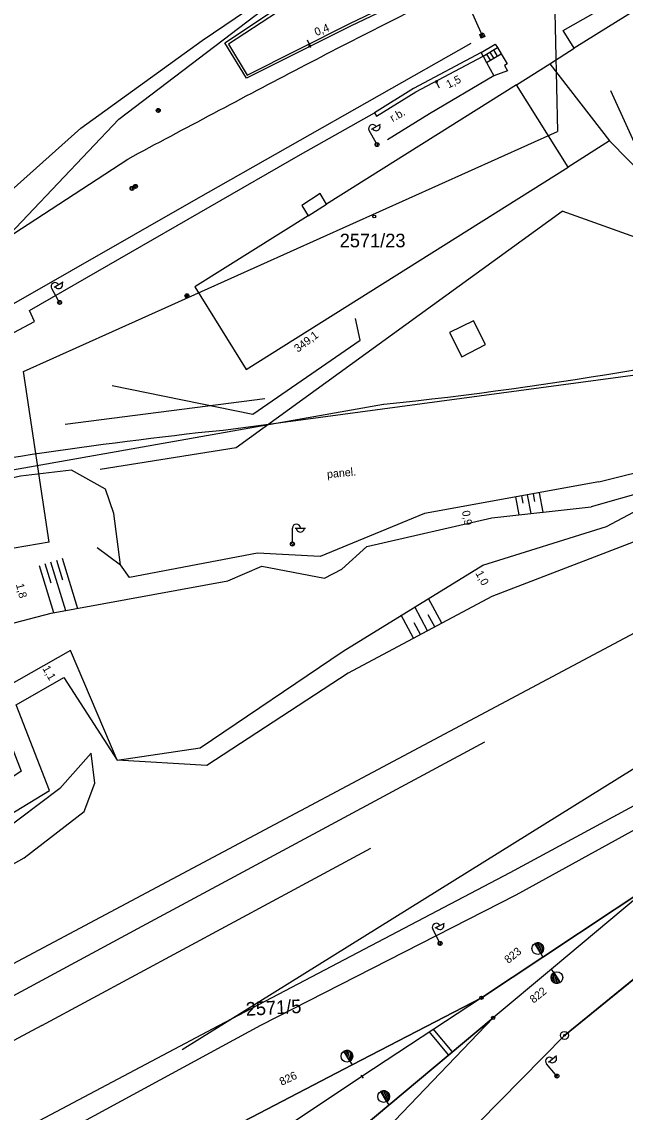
# Model space of a CAD drawing. Extents: x -469926 to -462499, y -1098642 to -1092733.
# Drawn here: x -465495.4 to -465420, y -1095710.8 to -1095574.6 of the extents above; entities that cross this region are included whole.
import ezdxf

# ---------------------------------------------------------------- set-up
doc = ezdxf.new("R2010")
doc.units = 0
for name, color, linetype in [('Vrstva 1', 7, 'Continuous'), ('Vrstva 11', 7, 'Continuous'), ('Vrstva 2', 7, 'Continuous'), ('Vrstva 24', 7, 'Continuous'), ('Vrstva 25', 7, 'Continuous'), ('Vrstva 4', 7, 'Continuous'), ('Vrstva 48', 7, 'Continuous'), ('Vrstva 50', 7, 'Continuous'), ('Vrstva 51', 7, 'Continuous'), ('Vrstva 55', 7, 'Continuous'), ('Vrstva 63', 7, 'Continuous')]:
    doc.layers.add(name, color=color, linetype=linetype)

msp = doc.modelspace()

# ---------------------------------------------------------------- linework, layer by layer
at = {"layer": 'Vrstva 1'}
for p, q in [((-465399.05, -1095560.83), (-465426.41, -1095577.9)), ((-465427.76, -1095575.67), (-465422.78, -1095572.87)), ((-465426.41, -1095577.9), (-465427.76, -1095575.67)), ((-465429.43, -1095579.84), (-465426.41, -1095577.9)), ((-465433.59, -1095582.48), (-465429.43, -1095579.84)), ((-465429.43, -1095579.84), (-465421.98, -1095589.48)), ((-465433.59, -1095582.48), (-465457.34, -1095597.38)), ((-465421.98, -1095589.48), (-465427.14, -1095592.76)), ((-465421.98, -1095589.48), (-465417.3, -1095594.23)), ((-465467.39, -1095618.03), (-465427.14, -1095592.76)), ((-465458.15, -1095596.06), (-465460.45, -1095597.55)), ((-465457.34, -1095597.38), (-465458.15, -1095596.06)), ((-465460.45, -1095597.55), (-465459.63, -1095598.82)), ((-465459.63, -1095598.82), (-465473.82, -1095607.71)), ((-465473.82, -1095607.71), (-465467.39, -1095618.03)), ((-465372.86, -1095626.46), (-465512.68, -1095700.86)), ((-465427.61, -1095701.22), (-465362, -1095647.79)), ((-465416.46, -1095682.23), (-465430.3, -1095691.45)), ((-465436.52, -1095699.03), (-465448.81, -1095711.86))]:
    msp.add_line(p, q, dxfattribs=at)
for points in [[(-465488.05, -1095587.88), (-465472.91, -1095576.93), (-465446.5, -1095559.04), (-465427.21, -1095547.97)], [(-465594.03, -1095671.77), (-465580.66, -1095661.91), (-465567.31, -1095652.06), (-465559.87, -1095646.63), (-465545.42, -1095636.07), (-465531.74, -1095626.07), (-465522.32, -1095619.12), (-465508.55, -1095606.59), (-465496.78, -1095595.69), (-465488.05, -1095587.88)], [(-465522.32, -1095619.12), (-465507.96, -1095608.53), (-465482.2, -1095591.74)], [(-465473.38, -1095625.9), (-465470.27, -1095625.62), (-465465.23, -1095624.96), (-465413.47, -1095617.98)], [(-465454.16, -1095704.89), (-465437.99, -1095696.52), (-465430.3, -1095691.45), (-465416.46, -1095682.23), (-465403.74, -1095671.55), (-465384.44, -1095655.16), (-465370.24, -1095643.31)], [(-465403.74, -1095671.55), (-465416.46, -1095682.23), (-465429.22, -1095692.93)], [(-465416.46, -1095682.23), (-465429.22, -1095692.93), (-465436.52, -1095699.03)], [(-465430.3, -1095691.45), (-465437.99, -1095696.52), (-465452.92, -1095706.37)], [(-465437.99, -1095696.52), (-465452.92, -1095706.37), (-465462.21, -1095712.56), (-465470.09, -1095717.9), (-465484.17, -1095725.32)], [(-465477.33, -1095729.53), (-465469.57, -1095724.43), (-465456.24, -1095715.52), (-465449.56, -1095709.94), (-465436.52, -1095699.03)], [(-465570.93, -1095766.9), (-465541.66, -1095750.1), (-465525.97, -1095740.46), (-465518.55, -1095735.9), (-465503.12, -1095727.6), (-465491.8, -1095722.55), (-465472.59, -1095714.5), (-465454.16, -1095704.89)]]:
    msp.add_lwpolyline(points, dxfattribs=at)
for points in [[(-465482.2, -1095591.74), (-465460.62, -1095580.32), (-465439.54, -1095569.81), (-465424.4, -1095563.16)], [(-465566.27, -1095653.58), (-465549.06, -1095644.47), (-465531.86, -1095637.74), (-465514.86, -1095632.59), (-465497.09, -1095629.07), (-465473.38, -1095625.9)]]:
    msp.add_spline(points, degree=3, dxfattribs=at)
at = {"layer": 'Vrstva 11'}
msp.add_lwpolyline([(-465133.8, -1095459.49), (-465140.77, -1095464.8), (-465159.16, -1095480.64), (-465171.06, -1095490.33), (-465171.06, -1095490.33), (-465215.05, -1095526.7), (-465249.8, -1095555.25), (-465263.88, -1095567.01), (-465286.35, -1095586.2), (-465286.35, -1095586.2), (-465286.35, -1095586.2), (-465357.14, -1095643.45), (-465362, -1095647.79), (-465362, -1095647.79), (-465362, -1095647.79), (-465362, -1095647.79), (-465427.61, -1095701.22), (-465427.61, -1095701.22), (-465449.05, -1095723)], dxfattribs=at)
at = {"layer": 'Vrstva 2'}
for p, q in [((-465430.57, -1095691), (-465431.32, -1095689.75)), ((-465431.32, -1095689.75), (-465430.57, -1095691)), ((-465431.22, -1095689.91), (-465431.16, -1095689.68)), ((-465431.09, -1095690.14), (-465430.96, -1095689.65)), ((-465430.95, -1095690.37), (-465430.77, -1095689.67)), ((-465430.81, -1095690.59), (-465430.6, -1095689.73)), ((-465430.68, -1095690.82), (-465430.43, -1095689.85)), ((-465430.57, -1095691), (-465430.3, -1095691.45)), ((-465430.57, -1095691), (-465430.57, -1095691)), ((-465430.52, -1095690.97), (-465430.29, -1095690.05)), ((-465428.95, -1095693.37), (-465429.22, -1095692.93)), ((-465428.99, -1095693.4), (-465429.2, -1095694.33)), ((-465428.84, -1095693.55), (-465429.06, -1095694.52)), ((-465428.95, -1095693.37), (-465428.17, -1095694.61)), ((-465428.95, -1095693.37), (-465428.95, -1095693.37)), ((-465428.17, -1095694.61), (-465428.95, -1095693.37)), ((-465428.69, -1095693.77), (-465428.89, -1095694.64)), ((-465428.55, -1095694), (-465428.71, -1095694.7)), ((-465428.41, -1095694.22), (-465428.52, -1095694.72)), ((-465428.27, -1095694.45), (-465428.32, -1095694.68))]:
    msp.add_line(p, q, dxfattribs=at)
for centre in [(-465430.95, -1095690.37), (-465428.56, -1095693.99)]:
    msp.add_circle(centre, 0.731, dxfattribs=at)
for centre, start, end in [((-465430.94, -1095690.38), 300.9246, 120.8854), ((-465428.56, -1095693.99), 122.2648, 302.2257)]:
    msp.add_arc(centre, 0.732, start, end, dxfattribs=at)
at = {"layer": 'Vrstva 24'}
for radius in [0.5, 0.1]:
    msp.add_circle((-465427.61, -1095701.22), radius, dxfattribs=at)
at = {"layer": 'Vrstva 25'}
msp.add_circle((-465451.38, -1095598.91), 0.175, dxfattribs=at)
at = {"layer": 'Vrstva 4'}
for p, q in [((-465427.14, -1095592.76), (-465433.59, -1095582.48)), ((-465459.63, -1095598.82), (-465457.34, -1095597.38))]:
    msp.add_line(p, q, dxfattribs=at)
at = {"layer": 'Vrstva 48'}
for points in [[(-465433.73, -1095633.96), (-465433.32, -1095636.2)], [(-465432.99, -1095633.82), (-465432.83, -1095634.74)], [(-465432.26, -1095633.69), (-465431.83, -1095636.03)], [(-465431.52, -1095633.55), (-465431.34, -1095634.51)], [(-465430.78, -1095633.42), (-465430.33, -1095635.86)], [(-465491.83, -1095642.06), (-465489.97, -1095648.14)], [(-465491.11, -1095641.84), (-465490.36, -1095644.3)], [(-465490.39, -1095641.62), (-465488.49, -1095647.87)], [(-465493.26, -1095642.5), (-465491.46, -1095648.41)], [(-465492.54, -1095642.28), (-465491.81, -1095644.68)], [(-465442.95, -1095649.73), (-465444.6, -1095646.64)], [(-465446.48, -1095651.61), (-465448.01, -1095648.74)], [(-465444.71, -1095650.67), (-465446.3, -1095647.69)], [(-465443.83, -1095650.2), (-465444.64, -1095648.68)], [(-465445.6, -1095651.14), (-465446.38, -1095649.68)]]:
    msp.add_lwpolyline(points, dxfattribs=at)
at = {"layer": 'Vrstva 50'}
for p, q in [((-465483.3, -1095586.77), (-465439.37, -1095553.29)), ((-465498.64, -1095602.9), (-465483.3, -1095586.77))]:
    msp.add_line(p, q, dxfattribs=at)
at = {"layer": 'Vrstva 51'}
for p, q in [((-465429.03, -1095563.95), (-465428.49, -1095588.29)), ((-465495.23, -1095618.27), (-465428.49, -1095588.29)), ((-465468.64, -1095627.79), (-465427.9, -1095598.25)), ((-465392.19, -1095610.99), (-465427.9, -1095598.25)), ((-465453.13, -1095614.37), (-465453.72, -1095611.68)), ((-465466.55, -1095623.62), (-465453.13, -1095614.37)), ((-465492.02, -1095639.61), (-465495.23, -1095618.27)), ((-465484.14, -1095620.04), (-465466.55, -1095623.62)), ((-465511.32, -1095633.18), (-465450.21, -1095622.36)), ((-465485.63, -1095630.48), (-465468.64, -1095627.79)), ((-465475.38, -1095702.97), (-465399.6, -1095655.83))]:
    msp.add_line(p, q, dxfattribs=at)
for centre, radius, start, end in [((-465498.8, -1095152.22), 472.65, 275.9012, 291.4883), ((-465448.68, -1095906.78), 270.66, 99.2135, 119.2421)]:
    msp.add_arc(centre, radius, start, end, dxfattribs=at)
at = {"layer": 'Vrstva 55'}
for p, q in [((-465438.12, -1095576.39), (-465438, -1095576.08)), ((-465438.01, -1095576.63), (-465437.76, -1095575.97)), ((-465437.77, -1095576.52), (-465437.65, -1095576.21)), ((-465488.05, -1095587.88), (-465472.91, -1095576.93)), ((-465459.78, -1095576.84), (-465459.37, -1095577.75)), ((-465459.37, -1095577.75), (-465459.37, -1095577.75)), ((-465438.04, -1095578.45), (-465446.46, -1095582.94)), ((-465446.18, -1095583.35), (-465437.79, -1095578.89)), ((-465437.79, -1095578.89), (-465438.04, -1095578.45)), ((-465437.79, -1095578.89), (-465437.36, -1095579.68)), ((-465437.36, -1095579.68), (-465436.43, -1095581.35)), ((-465436.43, -1095581.35), (-465444.49, -1095586.09)), ((-465443.67, -1095581.98), (-465443.67, -1095581.98)), ((-465443.25, -1095582.88), (-465443.67, -1095581.98)), ((-465446.46, -1095582.94), (-465451.35, -1095585.95)), ((-465451.1, -1095586.39), (-465446.18, -1095583.35)), ((-465478.54, -1095585.86), (-465478.4, -1095585.42)), ((-465478.36, -1095585.92), (-465478.22, -1095585.48)), ((-465460.62, -1095591.17), (-465451.35, -1095585.95)), ((-465451.35, -1095585.95), (-465451.1, -1095586.39)), ((-465444.49, -1095586.09), (-465449.71, -1095589.35)), ((-465451.72, -1095588.01), (-465450.59, -1095587.37)), ((-465451.16, -1095589.71), (-465452.03, -1095588.19)), ((-465451.21, -1095590.11), (-465451.09, -1095589.68)), ((-465451.04, -1095590.17), (-465450.91, -1095589.71)), ((-465494.48, -1095610.67), (-465460.62, -1095591.17)), ((-465481.83, -1095595.6), (-465481.71, -1095595.17)), ((-465481.65, -1095595.66), (-465481.52, -1095595.2)), ((-465481.39, -1095595.35), (-465481.27, -1095594.92)), ((-465481.21, -1095595.41), (-465481.09, -1095594.95)), ((-465490.83, -1095609.44), (-465491.7, -1095607.92)), ((-465491.4, -1095607.75), (-465490.27, -1095607.1)), ((-465490.88, -1095609.84), (-465490.76, -1095609.42)), ((-465490.7, -1095609.91), (-465490.58, -1095609.45)), ((-465474.94, -1095609.02), (-465474.82, -1095608.58)), ((-465474.76, -1095609.08), (-465474.64, -1095608.63)), ((-465493.83, -1095612.04), (-465494.48, -1095610.67)), ((-465461.62, -1095639.59), (-465461.62, -1095637.84)), ((-465461.27, -1095637.84), (-465459.97, -1095637.84)), ((-465461.86, -1095639.91), (-465461.55, -1095639.6)), ((-465461.74, -1095640.06), (-465461.4, -1095639.72)), ((-465443.28, -1095689.49), (-465444.07, -1095687.94)), ((-465443.76, -1095687.78), (-465442.6, -1095687.19)), ((-465443.34, -1095689.89), (-465443.21, -1095689.47)), ((-465443.17, -1095689.97), (-465443.02, -1095689.51)), ((-465437.99, -1095696.52), (-465454.16, -1095704.89)), ((-465454.43, -1095704.45), (-465455.18, -1095703.2)), ((-465455.18, -1095703.2), (-465454.43, -1095704.45)), ((-465455.08, -1095703.36), (-465455.02, -1095703.13)), ((-465454.95, -1095703.59), (-465454.82, -1095703.09)), ((-465454.81, -1095703.81), (-465454.63, -1095703.11)), ((-465454.67, -1095704.04), (-465454.46, -1095703.18)), ((-465454.54, -1095704.27), (-465454.29, -1095703.3)), ((-465442.82, -1095702.29), (-465442.82, -1095702.29)), ((-465454.43, -1095704.45), (-465454.16, -1095704.89)), ((-465454.43, -1095704.45), (-465454.43, -1095704.45)), ((-465454.38, -1095704.42), (-465454.15, -1095703.5)), ((-465428.72, -1095706.11), (-465429.86, -1095704.78)), ((-465429.6, -1095704.55), (-465428.61, -1095703.71)), ((-465453.07, -1095706.17), (-465452.77, -1095706.57)), ((-465428.69, -1095706.51), (-465428.66, -1095706.07)), ((-465428.51, -1095706.54), (-465428.47, -1095706.06)), ((-465452.92, -1095706.37), (-465452.92, -1095706.37)), ((-465449.83, -1095709.5), (-465450.58, -1095708.24)), ((-465450.58, -1095708.24), (-465449.83, -1095709.5)), ((-465450.48, -1095708.4), (-465450.42, -1095708.17)), ((-465450.35, -1095708.63), (-465450.22, -1095708.14)), ((-465450.21, -1095708.86), (-465450.04, -1095708.16)), ((-465450.08, -1095709.09), (-465449.86, -1095708.23)), ((-465449.94, -1095709.31), (-465449.7, -1095708.34)), ((-465449.78, -1095709.46), (-465449.55, -1095708.54)), ((-465449.83, -1095709.5), (-465449.56, -1095709.94)), ((-465449.83, -1095709.5), (-465449.83, -1095709.5))]:
    msp.add_line(p, q, dxfattribs=at)
for points in [[(-465438.14, -1095566.99), (-465438.03, -1095567.34), (-465454.29, -1095575.12), (-465467.35, -1095581.66), (-465470.04, -1095577.23), (-465459.72, -1095570.31), (-465447.03, -1095561.68), (-465437.3, -1095555.75), (-465420.27, -1095546.52), (-465420.11, -1095546.8), (-465437.14, -1095556.04), (-465446.86, -1095561.96), (-465459.41, -1095570.68), (-465469.58, -1095577.38), (-465467.25, -1095581.26), (-465454.44, -1095574.83), (-465438.14, -1095566.99)], [(-465442.11, -1095566.85), (-465437.88, -1095576.3)], [(-465438.21, -1095576.17), (-465437.76, -1095575.97), (-465437.55, -1095576.42), (-465438.01, -1095576.63), (-465438.21, -1095576.17)], [(-465439.33, -1095577.29), (-465473.7, -1095596.78), (-465512.95, -1095619.24), (-465540.55, -1095635.24), (-465543.74, -1095637.25), (-465559.87, -1095646.63)], [(-465459.61, -1095577.58), (-465459.37, -1095577.75), (-465459.34, -1095577.46)], [(-465438.04, -1095578.45), (-465436.29, -1095577.4), (-465436, -1095577.83), (-465435.53, -1095578.6), (-465434.76, -1095579.84), (-465435.12, -1095580.04), (-465434.74, -1095580.72), (-465436.43, -1095581.35)], [(-465437.79, -1095578.89), (-465436, -1095577.83)], [(-465436.5, -1095578.12), (-465436.04, -1095578.9)], [(-465437.37, -1095578.64), (-465436.91, -1095579.41)], [(-465437.36, -1095579.68), (-465435.53, -1095578.6)], [(-465436.94, -1095578.39), (-465436.48, -1095579.16)], [(-465443.43, -1095582.14), (-465443.67, -1095581.98), (-465443.7, -1095582.27)], [(-465617.54, -1095700), (-465603.75, -1095684.62), (-465586.44, -1095671.46), (-465559.9, -1095652.88), (-465538.21, -1095637.5), (-465520.2, -1095625.17), (-465501.01, -1095615.82), (-465493.83, -1095612.04)], [(-465438.99, -1095611.96), (-465441.99, -1095613.42), (-465440.44, -1095616.44), (-465437.48, -1095614.92), (-465438.99, -1095611.96)], [(-465465.08, -1095621.68), (-465490.01, -1095624.89)], [(-465423.32, -1095632.06), (-465407.57, -1095628.17), (-465403.83, -1095629.94), (-465414.16, -1095637.71), (-465436.68, -1095646.38), (-465454.65, -1095655.98), (-465472.31, -1095667.51), (-465483.5, -1095666.83), (-465473.14, -1095665.3), (-465455.27, -1095653.21), (-465437.83, -1095642.47), (-465422.37, -1095637.66), (-465410.2, -1095631.19), (-465424.29, -1095635.19)], [(-465423.32, -1095632.06), (-465445.12, -1095636.04), (-465458.14, -1095641.41), (-465465.96, -1095640.99), (-465481.96, -1095644.01), (-465483.08, -1095642.42), (-465483.94, -1095636.03), (-465484.99, -1095632.99), (-465489.24, -1095630.61), (-465495.6, -1095631.37), (-465504.82, -1095633.44), (-465503.11, -1095641.9), (-465522.96, -1095642.49), (-465542.61, -1095648.87), (-465550.86, -1095652.7), (-465572.9, -1095669.06), (-465585.85, -1095680.8), (-465586.93, -1095685.78), (-465584.55, -1095694.77), (-465583.54, -1095696.46), (-465579.5, -1095700)], [(-465498.12, -1095650.12), (-465491.77, -1095648.47), (-465469.69, -1095644.43), (-465465.45, -1095642.59), (-465457.6, -1095644.08), (-465455.42, -1095642.97), (-465452.32, -1095640.16), (-465436.7, -1095636.58), (-465424.29, -1095635.19)], [(-465470.81, -1095700), (-465434.38, -1095680.88), (-465399.88, -1095662.22), (-465393.17, -1095657.43), (-465392.66, -1095658.12), (-465391.45, -1095657.26), (-465390.49, -1095658.69), (-465389.41, -1095657.91), (-465387.65, -1095659.59), (-465386.64, -1095658.81), (-465386.05, -1095659.51), (-465357.23, -1095635.24)], [(-465355.79, -1095637.5), (-465387.18, -1095663.84), (-465387.89, -1095663), (-465389.64, -1095664.37), (-465391.22, -1095662.72), (-465392.87, -1095664.14), (-465394.96, -1095662.1), (-465401.46, -1095665.95), (-465433.67, -1095683.68), (-465465.59, -1095700)], [(-465486.03, -1095640.29), (-465483.08, -1095642.42)], [(-465483.5, -1095666.83), (-465489.36, -1095653.15), (-465499.24, -1095658.73), (-465495.51, -1095668.21), (-465502.59, -1095672.97), (-465532.59, -1095693.67), (-465545.99, -1095700)], [(-465538.72, -1095700), (-465498.86, -1095674.77), (-465491.96, -1095670.61), (-465496.14, -1095659.92), (-465490.17, -1095656.52), (-465483.5, -1095666.83)], [(-465437.62, -1095664.6), (-465480.44, -1095687.61), (-465503.4, -1095700)], [(-465531.32, -1095699.3), (-465495.15, -1095679.02), (-465487.62, -1095673.26), (-465486.31, -1095669.69), (-465486.78, -1095665.96), (-465490.69, -1095670.37), (-465498.33, -1095676.13)], [(-465492.95, -1095700), (-465451.81, -1095677.81)], [(-465429.22, -1095692.93), (-465436.52, -1095699.03), (-465449.56, -1095709.94)], [(-465492.95, -1095700), (-465527.92, -1095718.66), (-465573.62, -1095743.12), (-465603.88, -1095759.27)], [(-465576.51, -1095730.39), (-465574.69, -1095745.88), (-465569.65, -1095753.91), (-465555.49, -1095745.68), (-465499.56, -1095715.16), (-465470.81, -1095700)], [(-465465.59, -1095700), (-465507.23, -1095722.53), (-465554.07, -1095747.69), (-465559.28, -1095752.15), (-465557.66, -1095755), (-465565.12, -1095759.22), (-465564.17, -1095760.9)], [(-465442.1, -1095703.63), (-465444.51, -1095700.72)], [(-465441.63, -1095703.25), (-465444.01, -1095700.38)], [(-465454.16, -1095704.89), (-465472.59, -1095714.5), (-465491.02, -1095724.12)], [(-465449.56, -1095709.94), (-465456.24, -1095715.52), (-465469.9, -1095726.95)]]:
    msp.add_lwpolyline(points, dxfattribs=at)
msp.add_lwpolyline([(-465438.21, -1095576.17), (-465437.76, -1095575.97), (-465437.55, -1095576.42), (-465438.01, -1095576.63)], close=True, dxfattribs=at)
for centre, radius in [((-465478.38, -1095585.67), 0.25), ((-465451.04, -1095589.93), 0.25), ((-465451.04, -1095589.93), 0.25), ((-465481.66, -1095595.41), 0.25), ((-465481.66, -1095595.41), 0.25), ((-465481.23, -1095595.16), 0.25), ((-465481.23, -1095595.16), 0.25), ((-465490.71, -1095609.66), 0.25), ((-465490.71, -1095609.66), 0.25), ((-465474.79, -1095608.83), 0.25), ((-465461.62, -1095639.84), 0.25), ((-465461.62, -1095639.84), 0.25), ((-465443.16, -1095689.72), 0.25), ((-465443.16, -1095689.72), 0.25), ((-465437.99, -1095696.52), 0.2), ((-465436.52, -1095699.03), 0.2), ((-465454.8, -1095703.82), 0.731), ((-465428.56, -1095706.3), 0.25), ((-465428.56, -1095706.3), 0.25), ((-465450.21, -1095708.86), 0.731)]:
    msp.add_circle(centre, radius, dxfattribs=at)
for centre, radius, start, end in [((-465451.59, -1095587.94), 0.5, 29.5599, 209.5599), ((-465451.15, -1095587.7), 0.5, 208.8573, 30.2625), ((-465491.27, -1095607.67), 0.5, 29.7844, 209.7844), ((-465490.83, -1095607.43), 0.5, 209.0819, 30.487), ((-465461.12, -1095637.84), 0.5, 0, 180), ((-465460.62, -1095637.85), 0.5, 179.2974, 0.7026), ((-465443.63, -1095687.71), 0.5, 27.0349, 207.0349), ((-465443.18, -1095687.49), 0.5, 206.3324, 27.7375), ((-465454.8, -1095703.82), 0.732, 300.9246, 120.8854), ((-465429.48, -1095704.45), 0.5, 40.6485, 220.6485), ((-465429.1, -1095704.13), 0.5, 219.9459, 41.3511), ((-465450.21, -1095708.87), 0.732, 300.9246, 120.8854)]:
    msp.add_arc(centre, radius, start, end, dxfattribs=at)
at = {"layer": 'Vrstva 63'}
msp.add_line((-465414.46, -1095599.47), (-465421.82, -1095583.21), dxfattribs=at)

# ---------------------------------------------------------------- texts
at = {"layer": 'Vrstva 2'}
for s, p in [('823', (-465434.63, -1095692.3)), ('822', (-465431.47, -1095697.27))]:
    msp.add_text(s, height=1, rotation=38.9275, dxfattribs=at).set_placement(p)
at = {"layer": 'Vrstva 4'}
msp.add_text('826', height=1, rotation=25.3462, dxfattribs=at).set_placement((-465462.95, -1095707.52))
at = {"layer": 'Vrstva 50'}
msp.add_text('2571/23', height=1.7, dxfattribs=at).set_placement((-465455.7, -1095602.77))
msp.add_text('2571/5', height=1.7, rotation=3.096, dxfattribs=at).set_placement((-465467.4, -1095698.78))
at = {"layer": 'Vrstva 55'}
for s, rotation, p in [('0,4', 21.285, (-465458.63, -1095576.39)), ('1,5', 25.8035, (-465442.11, -1095582.93)), ('r.b.', 29.6878, (-465449.08, -1095587.15)), ('349,1', 36.9797, (-465460.94, -1095615.95)), ('panel.', 5.3822, (-465457.25, -1095631.61)), ('0,9', 280.3432, (-465440.43, -1095635.74)), ('1,0', 298.0955, (-465438.76, -1095643.48)), ('1,8', 284.5828, (-465496.18, -1095644.89)), ('1,1', 299.6963, (-465492.89, -1095655.36))]:
    msp.add_text(s, height=1, rotation=rotation, dxfattribs=at).set_placement(p)

doc.saveas('drawing.dxf')
